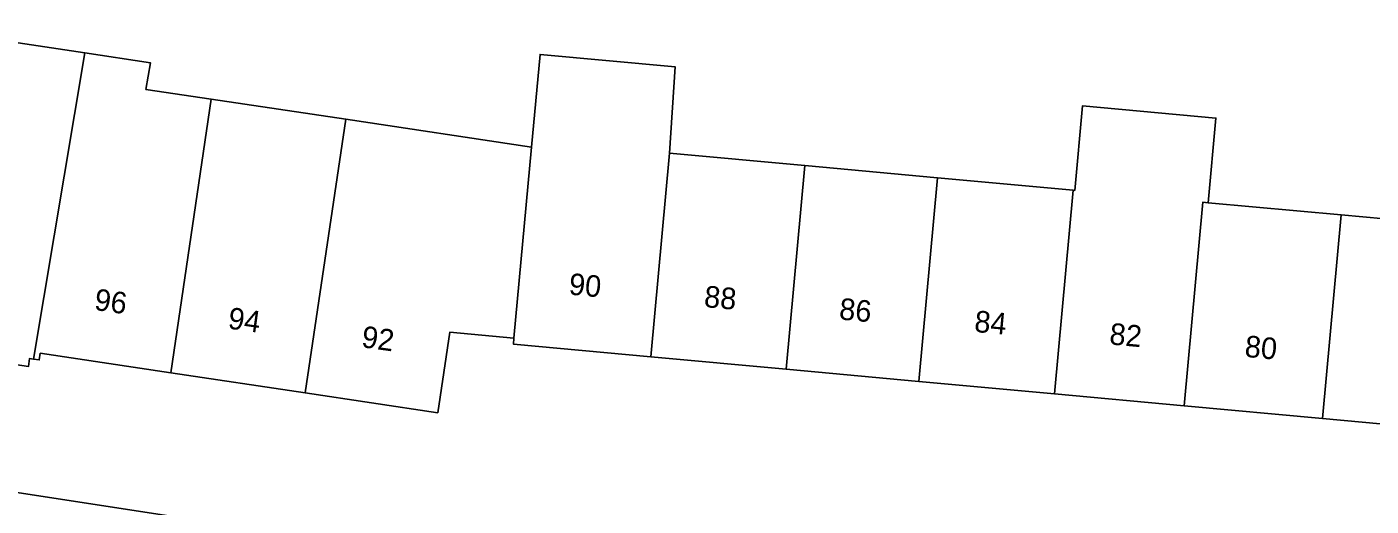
# Model space of a CAD drawing. Extents: x 161486 to 162249, y 379484 to 380829.
# Drawn here: x 161768.8 to 161831.1, y 380576 to 380598.2 of the extents above; entities that cross this region are included whole.
import ezdxf

# ---------------------------------------------------------------- set-up
doc = ezdxf.new("R2010")
doc.units = 0
for name, color, linetype in [('IMGEO_Pand', 7, 'Continuous'), ('IMGEO_Pand_nummerreeks', 7, 'Continuous'), ('IMGEO_Voetpad_open', 7, 'Continuous')]:
    doc.layers.add(name, color=color, linetype=linetype)

msp = doc.modelspace()

# ---------------------------------------------------------------- linework, layer by layer
at = {"layer": 'IMGEO_Pand'}
for points in [[(161771.49, 380597.045), (161763.435, 380598.249), (161762.198, 380589.969), (161763.948, 380589.708), (161763.069, 380583.823), (161766.019, 380583.382), (161765.954, 380582.941), (161768.871, 380582.505), (161768.928, 380582.885), (161769.114, 380582.857)], [(161769.114, 380582.857), (161771.49, 380597.045)], [(161777.354, 380594.901), (161774.323, 380595.354), (161774.53, 380596.59), (161771.49, 380597.045)], [(161792.208, 380592.68), (161792.598, 380596.971), (161798.869, 380596.394), (161798.61, 380592.401)], [(161775.476, 380582.223), (161777.354, 380594.901)], [(161783.586, 380593.969), (161777.354, 380594.901)], [(161817.324, 380590.679), (161817.401, 380590.672), (161817.762, 380594.597), (161823.95, 380594.027), (161823.588, 380590.102)], [(161781.708, 380581.291), (161783.586, 380593.969)], [(161783.586, 380593.969), (161792.208, 380592.68)], [(161792.208, 380592.68), (161791.389, 380583.823)], [(161797.742, 380582.966), (161798.61, 380592.401)], [(161798.61, 380592.401), (161804.883, 380591.824)], [(161804.883, 380591.824), (161804.014, 380582.389)], [(161811.032, 380591.258), (161804.883, 380591.824)], [(161829.752, 380589.535), (161831.766, 380589.35), (161832.008, 380591.981), (161832.306, 380591.954), (161832.27, 380591.555), (161840.35, 380590.812), (161840.386, 380591.21), (161840.745, 380591.177), (161839.777, 380580.662), (161839.419, 380580.695), (161839.455, 380581.088), (161835.427, 380581.459), (161835.248, 380579.514), (161828.883, 380580.1)], [(161810.164, 380581.823), (161811.032, 380591.258)], [(161817.324, 380590.679), (161811.032, 380591.258)], [(161816.456, 380581.244), (161817.324, 380590.679)], [(161823.588, 380590.102), (161823.335, 380590.125), (161822.467, 380580.69)], [(161823.588, 380590.102), (161829.752, 380589.535)], [(161828.883, 380580.1), (161829.752, 380589.535)], [(161791.389, 380583.823), (161788.411, 380584.097), (161787.854, 380580.372), (161781.708, 380581.291)], [(161797.742, 380582.966), (161791.364, 380583.553), (161791.389, 380583.823)], [(161769.114, 380582.857), (161769.376, 380582.818), (161769.422, 380583.128), (161775.476, 380582.223)], [(161804.014, 380582.389), (161797.742, 380582.966)], [(161775.476, 380582.223), (161781.708, 380581.291)], [(161804.014, 380582.389), (161810.164, 380581.823)], [(161810.164, 380581.823), (161816.456, 380581.244)], [(161822.467, 380580.69), (161816.456, 380581.244)], [(161828.883, 380580.1), (161822.467, 380580.69)]]:
    msp.add_lwpolyline(points, dxfattribs=at)
at = {"layer": 'IMGEO_Voetpad_open'}
msp.add_lwpolyline([(161759.209, 380578.08), (161759.686, 380578.007), (161785.522, 380574.037), (161840.43, 380565.564)], dxfattribs=at)

# ---------------------------------------------------------------- texts
at = {"layer": 'IMGEO_Pand_nummerreeks'}
for s, rotation, p in [('90', 354.74025, (161793.908, 380585.848)), ('96', 352.07324, (161771.892, 380585.139)), ('88', 354.74142, (161800.179, 380585.272)), ('86', 354.74142, (161806.445, 380584.696)), ('94', 352.07324, (161778.089, 380584.276)), ('84', 354.74142, (161812.714, 380584.119)), ('92', 352.07599, (161784.283, 380583.414)), ('82', 354.74025, (161818.98, 380583.541)), ('80', 354.74025, (161825.254, 380582.963))]:
    msp.add_text(s, height=1, rotation=rotation, dxfattribs=at).set_placement(p)

doc.saveas('drawing.dxf')
